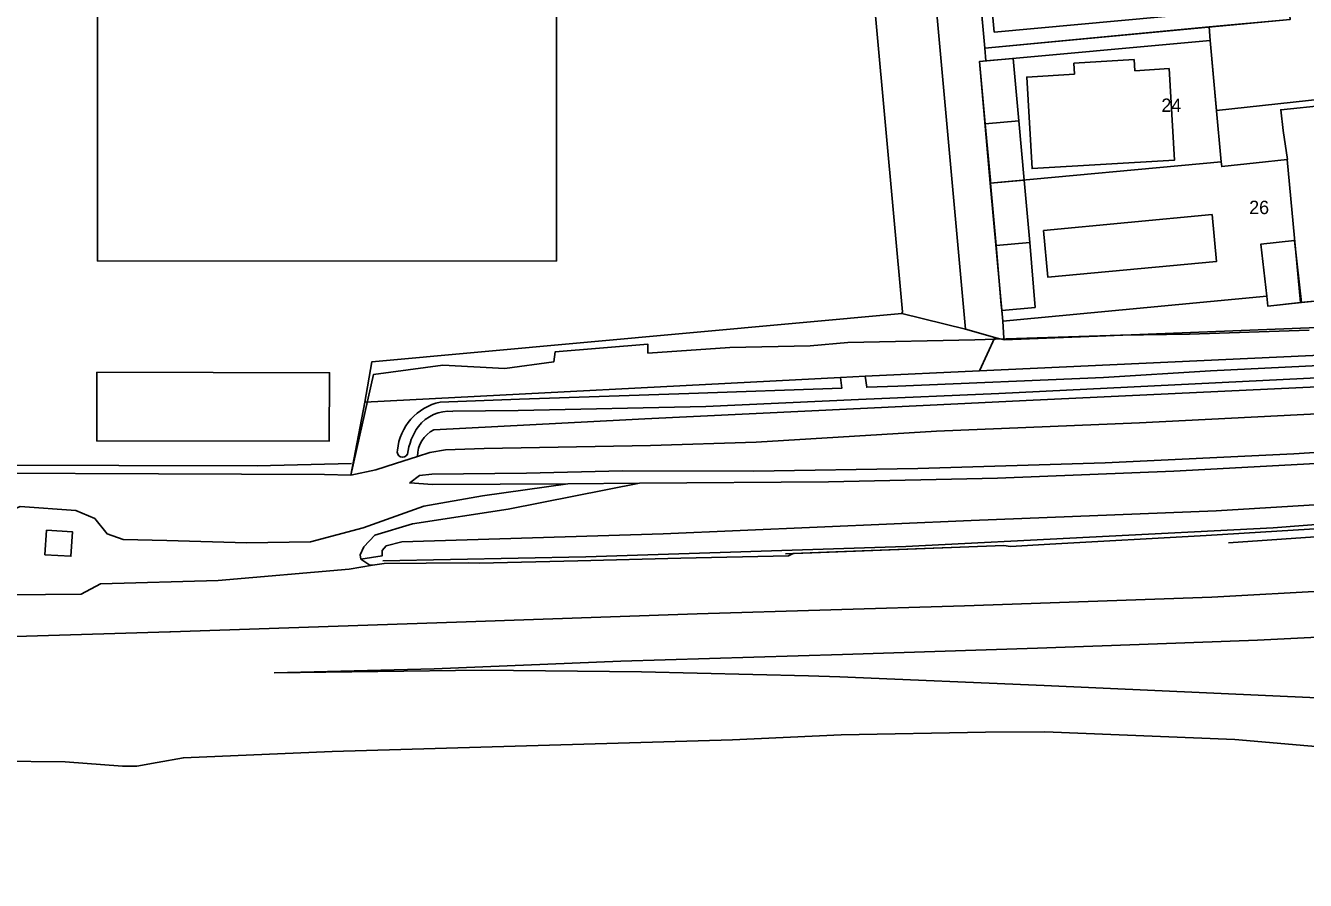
# Model space of a CAD drawing. Extents: x 194485 to 197793, y 468269 to 470822.
# Drawn here: x 195532.5 to 195647.3, y 469131.2 to 469207.8 of the extents above; entities that cross this region are included whole.
import ezdxf

# ---------------------------------------------------------------- set-up
doc = ezdxf.new("R2010")
doc.units = 0
for name, color, linetype in [('BAG standplaatsen grensvlak', 7, 'Continuous'), ('BAG standplaatsen grensvlak LR', 7, 'Continuous'), ('BAG standplaatsen kenmerkpunt', 7, 'Continuous'), ('BGT begrenzing kruinlijn', 7, 'Continuous'), ('BGT grensvlak begroeid terreindeel', 7, 'Continuous'), ('BGT grensvlak begroeid terreindeel LR', 7, 'Continuous'), ('BGT grensvlak gebouwinstallatie plus 1', 7, 'Continuous'), ('BGT grensvlak onbegroeid terreindeel', 7, 'Continuous'), ('BGT grensvlak onbegroeid terreindeel LR', 7, 'Continuous'), ('BGT grensvlak overig bouwwerk uitbreiding populatie', 7, 'Continuous'), ('BGT grensvlak pand op maaiveld', 7, 'Continuous'), ('BGT grensvlak pand op maaiveld LR', 7, 'Continuous'), ('BGT grensvlak waterdeel', 7, 'Continuous'), ('BGT grensvlak wegdeel', 7, 'Continuous'), ('BGT lijnelement scheiding geluidsscherm', 7, 'Continuous'), ('BGT lijnelement scheiding hek', 7, 'Continuous'), ('BGT lijnelement scheiding muur', 7, 'Continuous'), ('BGT lijnelement spoor trein', 7, 'Continuous'), ('GEM grensvlak WOZ_BRK percelen', 7, 'Continuous')]:
    doc.layers.add(name, color=color, linetype=linetype)

msp = doc.modelspace()

# ---------------------------------------------------------------- linework, layer by layer
at = {"layer": 'BAG standplaatsen grensvlak'}
msp.add_line((195646.86, 469183), (195659, 469184.3), dxfattribs=at)
for points in [[(195638.76, 469206.49), (195618.05, 469204.62), (195619.02, 469193.72)], [(195639.75, 469195.63), (195639.28, 469200.53), (195638.76, 469206.49)], [(195657.21, 469201.55), (195657.21, 469201.55), (195645.09, 469200.3), (195645.3, 469198.43), (195645.69, 469195.84), (195645.65, 469195.83)], [(195645.65, 469195.83), (195642.88, 469195.55), (195639.79, 469195.2), (195639.75, 469195.63)], [(195619.02, 469193.72), (195620.14, 469181.35), (195643.82, 469183.58), (195643.92, 469182.69), (195646.86, 469183)]]:
    msp.add_lwpolyline(points, dxfattribs=at)
at = {"layer": 'BAG standplaatsen grensvlak LR'}
for p, q in [((195645.65, 469195.83), (195646.86, 469183)), ((195619.02, 469193.72), (195639.75, 469195.63))]:
    msp.add_line(p, q, dxfattribs=at)
at = {"layer": 'BGT begrenzing kruinlijn'}
for p, q in [((195517.12, 469142), (195536.03, 469141.84)), ((195536.03, 469141.84), (195541.19, 469141.44)), ((195541.19, 469141.44), (195542.45, 469141.46)), ((195542.45, 469141.46), (195544.3, 469141.78))]:
    msp.add_line(p, q, dxfattribs=at)
at = {"layer": 'BGT grensvlak begroeid terreindeel'}
for p, q in [((195616.79, 469180.62), (195619.42, 469179.89)), ((195619.42, 469179.89), (195618.06, 469176.88)), ((195619.42, 469179.89), (195620.27, 469179.66)), ((195618.06, 469176.88), (195672.29, 469179.39)), ((195618.06, 469176.88), (195607.8, 469176.41)), ((195605.58, 469176.3), (195562.91, 469174.09)), ((195567.65, 469169.21), (195565.66, 469168.57))]:
    msp.add_line(p, q, dxfattribs=at)
for points in [[(195616.79, 469180.62), (195610.48, 469250), (195607.74, 469280.05)], [(195567.65, 469169.21), (195568.76, 469169.56), (195570.15, 469169.8), (195573.61, 469169.93), (195588.54, 469170.18), (195598.02, 469170.49), (195614.2, 469171.49), (195632.42, 469172.23), (195657.17, 469173.49), (195676.04, 469174.57), (195685.07, 469175.25), (195697.69, 469176.56), (195720.01, 469179.16), (195734.27, 469181.39), (195745.24, 469182.92), (195771.89, 469187.38), (195797.75, 469193.02), (195810.5, 469195.6), (195827.99, 469200.14)], [(195828.88, 469196.61), (195812.83, 469192.7), (195797.09, 469189.16), (195780.97, 469185.8), (195765.51, 469182.85), (195748.66, 469179.92), (195732.55, 469177.37), (195715.54, 469174.96), (195698.79, 469172.9), (195683.14, 469171.25), (195667.68, 469169.89), (195651.54, 469168.75), (195635.49, 469167.88), (195619.68, 469167.27), (195604.5, 469166.93), (195587.56, 469166.81)], [(195829.74, 469193.2), (195812.2, 469188.89), (195797.29, 469185.39), (195783.82, 469182.47), (195769.6, 469179.63), (195750.84, 469176.17), (195726.66, 469172.08), (195719.57, 469171.04), (195705.65, 469169.33), (195687.07, 469167.24), (195680.9, 469166.62), (195661.7, 469164.9), (195653.05, 469165.16), (195639.3, 469164.34), (195617.31, 469163.47), (195589.67, 469162.27), (195566.25, 469161.55), (195564.83, 469161.19), (195564.48, 469160.78), (195564.47, 469160.3), (195562.55, 469160.01)], [(195672.53, 469176.58), (195622.25, 469174.24), (195616.75, 469173.97), (195588.04, 469172.58), (195586.33, 469172.5), (195569.11, 469171.6)], [(195565.66, 469168.57), (195563.9, 469168.01), (195561.65, 469167.53)], [(195587.56, 469166.81), (195575.77, 469164.49), (195567.2, 469163.17), (195563.82, 469162.15), (195562.84, 469161.11), (195562.49, 469160.39), (195562.55, 469160.01)]]:
    msp.add_lwpolyline(points, dxfattribs=at)
msp.add_arc((195570.22, 469169.28), 2.57, 115.4681, 181.6166, dxfattribs=at)
at = {"layer": 'BGT grensvlak begroeid terreindeel LR'}
for p, q in [((195611.1, 469182.04), (195616.79, 469180.62)), ((195581.12, 469166.77), (195587.56, 469166.81))]:
    msp.add_line(p, q, dxfattribs=at)
for points in [[(195828.64, 469197.55), (195812.29, 469193.65), (195796.19, 469190.07), (195780.43, 469186.81), (195764.83, 469183.81), (195748.11, 469180.83), (195733.09, 469178.38), (195718.15, 469176.22), (195702.98, 469174.31), (195689.32, 469172.81), (195675.22, 469171.49), (195661.2, 469170.39), (195646.25, 469169.45), (195629.34, 469168.64), (195612.53, 469168.12), (195597.77, 469167.89), (195586.04, 469167.92), (195577.41, 469167.7), (195568.94, 469167.61), (195567.82, 469167.51), (195566.94, 469166.84), (195569, 469166.69), (195581.12, 469166.77)], [(195444.35, 469162.87), (195445.84, 469162.81), (195457.37, 469162.5), (195469.48, 469162.7), (195480.23, 469162.38), (195486.87, 469162.22), (195498.48, 469161.93), (195511.88, 469161.99), (195526.32, 469161.81), (195528.58, 469162.39), (195530.17, 469163.4), (195531.15, 469164.37), (195532.01, 469164.72), (195537, 469164.37), (195538.69, 469163.66), (195539.8, 469162.27), (195541.23, 469161.78), (195545.14, 469161.68), (195552.29, 469161.48), (195558.05, 469161.57), (195562.76, 469162.81), (195568.2, 469164.75), (195573.48, 469165.69), (195581.12, 469166.77)], [(195562.55, 469160.01), (195563.37, 469159.47), (195563.61, 469159.46)]]:
    msp.add_lwpolyline(points, dxfattribs=at)
at = {"layer": 'BGT grensvlak gebouwinstallatie plus 1'}
for p, q in [((195621.58, 469199.3), (195622.07, 469193.98)), ((195619.06, 469193.72), (195618.56, 469199.04))]:
    msp.add_line(p, q, dxfattribs=at)
at = {"layer": 'BGT grensvlak onbegroeid terreindeel'}
for p, q in [((195618.53, 469205.83), (195618.64, 469204.67)), ((195620.06, 469182.29), (195620.14, 469181.35)), ((195620.27, 469179.66), (195659.33, 469181.21)), ((195562.91, 469174.09), (195561.65, 469167.53))]:
    msp.add_line(p, q, dxfattribs=at)
for points in [[(195611.1, 469182.04), (195611.14, 469182.19), (195604.95, 469250), (195600.42, 469299.2)], [(195619.06, 469193.72), (195619.04, 469193.97), (195618.56, 469199.04)], [(195611.1, 469182.04), (195563.54, 469177.69), (195562.91, 469174.09)], [(195620.14, 469181.35), (195620.25, 469179.82), (195620.27, 469179.66)], [(195425.15, 469168.12), (195559.3, 469167.6), (195561.65, 469167.53)], [(195534.21, 469160.4), (195534.37, 469162.59), (195536.68, 469162.46), (195536.55, 469160.26), (195534.21, 469160.4)]]:
    msp.add_lwpolyline(points, dxfattribs=at)
at = {"layer": 'BGT grensvlak onbegroeid terreindeel LR'}
for p, q in [((195643.82, 469183.58), (195620.14, 469181.35)), ((195646.95, 469183.01), (195659, 469184.3))]:
    msp.add_line(p, q, dxfattribs=at)
at = {"layer": 'BGT grensvlak overig bouwwerk uitbreiding populatie'}
for p, q in [((195626.51, 469204.47), (195631.94, 469204.79)), ((195626.57, 469203.47), (195626.51, 469204.47)), ((195632, 469203.79), (195631.94, 469204.79))]:
    msp.add_line(p, q, dxfattribs=at)
for points in [[(195632, 469203.79), (195635.07, 469203.98), (195635.56, 469195.78), (195622.78, 469195.02), (195622.29, 469203.22), (195626.57, 469203.47)], [(195623.8, 469189.46), (195624.19, 469185.28), (195639.33, 469186.7), (195638.93, 469190.89), (195623.8, 469189.46)]]:
    msp.add_lwpolyline(points, dxfattribs=at)
at = {"layer": 'BGT grensvlak pand op maaiveld'}
for p, q in [((195618.56, 469199.04), (195621.58, 469199.3)), ((195619.06, 469193.72), (195622.07, 469193.98)), ((195619.55, 469188.13), (195619.06, 469193.72)), ((195622.07, 469193.98), (195622.56, 469188.39)), ((195622.56, 469188.39), (195623.05, 469182.57)), ((195623.05, 469182.57), (195620.06, 469182.29))]:
    msp.add_line(p, q, dxfattribs=at)
for points in [[(195537.97, 469219.57), (195538.93, 469219.57), (195538.92, 469186.74), (195580.11, 469186.72), (195580.11, 469219.55), (195581.09, 469219.55), (195581.09, 469248.29), (195580.11, 469248.29), (195580.11, 469281.13), (195538.97, 469281.15), (195538.96, 469248.31), (195537.98, 469248.31), (195537.98, 469231.57)], [(195618.64, 469204.67), (195618.05, 469204.62), (195618.56, 469199.04)], [(195621.58, 469199.3), (195621.08, 469204.89), (195618.64, 469204.67)], [(195619.55, 469188.13), (195620.01, 469182.82), (195620.06, 469182.29)], [(195646.95, 469183.01), (195646.33, 469188.58), (195643.31, 469188.25), (195643.82, 469183.58)], [(195646.95, 469183.01), (195643.92, 469182.69), (195643.82, 469183.58)], [(195538.88, 469176.76), (195538.86, 469170.61), (195559.73, 469170.59), (195559.76, 469176.71), (195538.88, 469176.76)]]:
    msp.add_lwpolyline(points, dxfattribs=at)
at = {"layer": 'BGT grensvlak pand op maaiveld LR'}
msp.add_line((195622.56, 469188.39), (195619.55, 469188.13), dxfattribs=at)
at = {"layer": 'BGT grensvlak waterdeel'}
for points in [[(195570.8, 469173.26), (195576.67, 469173.33), (195593.52, 469173.7), (195607.19, 469174.32), (195619.79, 469174.85), (195651.37, 469176.42), (195671.88, 469177.68)], [(195671.87, 469178.59), (195671.69, 469178.59), (195654.01, 469177.65), (195638.78, 469176.89), (195629.18, 469176.28), (195610.74, 469175.51), (195607.94, 469175.41), (195607.8, 469176.41)], [(195607.8, 469176.41), (195606.69, 469176.35), (195605.58, 469176.3)], [(195605.58, 469176.3), (195605.7, 469175.33), (195591.99, 469174.86), (195576.79, 469174.35), (195569.67, 469174.09)]]:
    msp.add_lwpolyline(points, dxfattribs=at)
for centre, radius, start, end in [((195570.71, 469169.31), 4.89, 102.2853, 174.5401), ((195570.5, 469169.75), 3.52, 84.9501, 142.2191), ((195572.4, 469168.63), 5.71, 145.016, 172.0971), ((195566.3, 469169.62), 0.48, 161.3601, 334.3933)]:
    msp.add_arc(centre, radius, start, end, dxfattribs=at)
at = {"layer": 'BGT grensvlak wegdeel'}
for p, q in [((195618.53, 469205.83), (195615.99, 469233.97)), ((195638.65, 469207.72), (195618.53, 469205.83)), ((195645.93, 469208.4), (195638.65, 469207.72))]:
    msp.add_line(p, q, dxfattribs=at)
for points in [[(195645.81, 469209.67), (195619.38, 469207.25), (195616.96, 469234.06), (195615.99, 469233.97)], [(195672.63, 469185.76), (195670.7, 469203.64), (195639.33, 469200.23), (195638.76, 469206.49), (195638.65, 469207.72)], [(195658.88, 469163.39), (195638.4, 469162.14), (195624.36, 469161.35), (195620.84, 469161.14), (195620.24, 469161.24), (195618.7, 469161.18), (195604.36, 469160.62), (195601.33, 469160.51), (195600.93, 469160.3), (195591.27, 469160.1), (195582.03, 469159.84), (195573.21, 469159.66)], [(195563.61, 469159.46), (195561.51, 469159.12), (195549.77, 469158.08), (195539.2, 469157.8), (195537.48, 469156.88), (195518.3, 469156.69), (195503.64, 469156.33)], [(195563.61, 469159.46), (195564.64, 469159.62), (195572.2, 469159.69), (195573.21, 469159.66)], [(195544.3, 469141.78), (195546.64, 469142.2), (195559.99, 469142.76), (195595.89, 469143.8), (195605.66, 469144.26), (195618.6, 469144.5), (195623.91, 469144.51), (195640.96, 469143.85), (195654.05, 469142.71), (195655.46, 469141.83), (195667.85, 469141.91), (195668.64, 469142.23), (195692.13, 469141.52), (195708.38, 469140.76), (195727.93, 469139.93), (195731.26, 469139.34), (195732.94, 469139.29), (195736.27, 469139.46), (195766.92, 469138.11), (195794.52, 469136.8), (195846.96, 469133.93), (195872.49, 469132.33), (195889.01, 469131.21)]]:
    msp.add_lwpolyline(points, dxfattribs=at)
at = {"layer": 'BGT lijnelement scheiding geluidsscherm'}
msp.add_lwpolyline([(195564.52, 469159.84), (195582.74, 469160.2), (195611.44, 469161.13), (195644.4, 469162.8), (195674.03, 469165.1), (195702.27, 469168.04), (195729.47, 469171.68), (195746.45, 469174.35), (195774.07, 469179.38), (195799.1, 469184.47), (195819.13, 469189.54), (195829.97, 469192.2)], dxfattribs=at)
at = {"layer": 'BGT lijnelement scheiding hek'}
for points in [[(195561.65, 469167.53), (195563.7, 469176.57), (195569.9, 469177.4), (195575.47, 469177.09), (195579.88, 469177.7), (195579.99, 469178.58), (195588.29, 469179.29), (195588.31, 469178.48), (195595.65, 469178.97), (195602.88, 469179.14), (195606.25, 469179.44), (195617.65, 469179.67), (195630.71, 469180.1), (195636.89, 469180.18), (195647.62, 469180.54)], [(195561.71, 469168.57), (195553.27, 469168.36), (195516, 469168.47), (195499.89, 469168.44), (195474.72, 469168.61), (195459.16, 469168.6), (195448.73, 469168.66), (195436.39, 469168.72), (195422.35, 469168.62)]]:
    msp.add_lwpolyline(points, dxfattribs=at)
at = {"layer": 'BGT lijnelement scheiding muur'}
for p, q in [((195640.4, 469161.48), (195660.35, 469162.82)), ((195600.66, 469160.48), (195620.24, 469161.24)), ((195564.64, 469159.62), (195572.2, 469159.69))]:
    msp.add_line(p, q, dxfattribs=at)
at = {"layer": 'BGT lijnelement spoor trein'}
msp.add_line((195605.54, 469149.46), (195623.85, 469148.68), dxfattribs=at)
for points in [[(195545.42, 469153.5), (195545.49, 469153.5), (195571.14, 469154.36), (195592.72, 469155.1), (195616.7, 469155.81), (195638.89, 469156.6), (195660.5, 469157.79), (195678.7, 469159.19), (195697.41, 469160.86)], [(195684.12, 469155.43), (195677.03, 469154.95), (195665.13, 469154.07), (195653.8, 469153.29), (195643, 469152.74), (195634.04, 469152.42), (195623.27, 469152.01), (195605.77, 469151.46), (195585.88, 469150.86), (195569.14, 469150.18), (195554.79, 469149.81)], [(195545.42, 469153.5), (195532.58, 469153.11), (195514.69, 469152.57), (195502.15, 469152.15), (195489.32, 469151.76)], [(195554.79, 469149.81), (195573.39, 469150.06), (195587.75, 469149.9), (195602.71, 469149.53), (195605.54, 469149.46)], [(195623.85, 469148.68), (195673.49, 469146.45), (195711.57, 469144.84), (195759.55, 469142.55), (195784.37, 469141.26), (195812.57, 469139.69), (195889.26, 469135.27)]]:
    msp.add_lwpolyline(points, dxfattribs=at)
at = {"layer": 'GEM grensvlak WOZ_BRK percelen'}
msp.add_lwpolyline([(195645.08, 469217.67), (195645.93, 469208.4), (195618.53, 469205.83), (195617.7, 469215)], dxfattribs=at)

# ---------------------------------------------------------------- texts
at = {"layer": 'BAG standplaatsen kenmerkpunt'}
for s, p in [('24', (195634.38, 469200.1)), ('26', (195642.25, 469190.94))]:
    msp.add_text(s, height=1.2, dxfattribs=at).set_placement(p)

doc.saveas('drawing.dxf')
